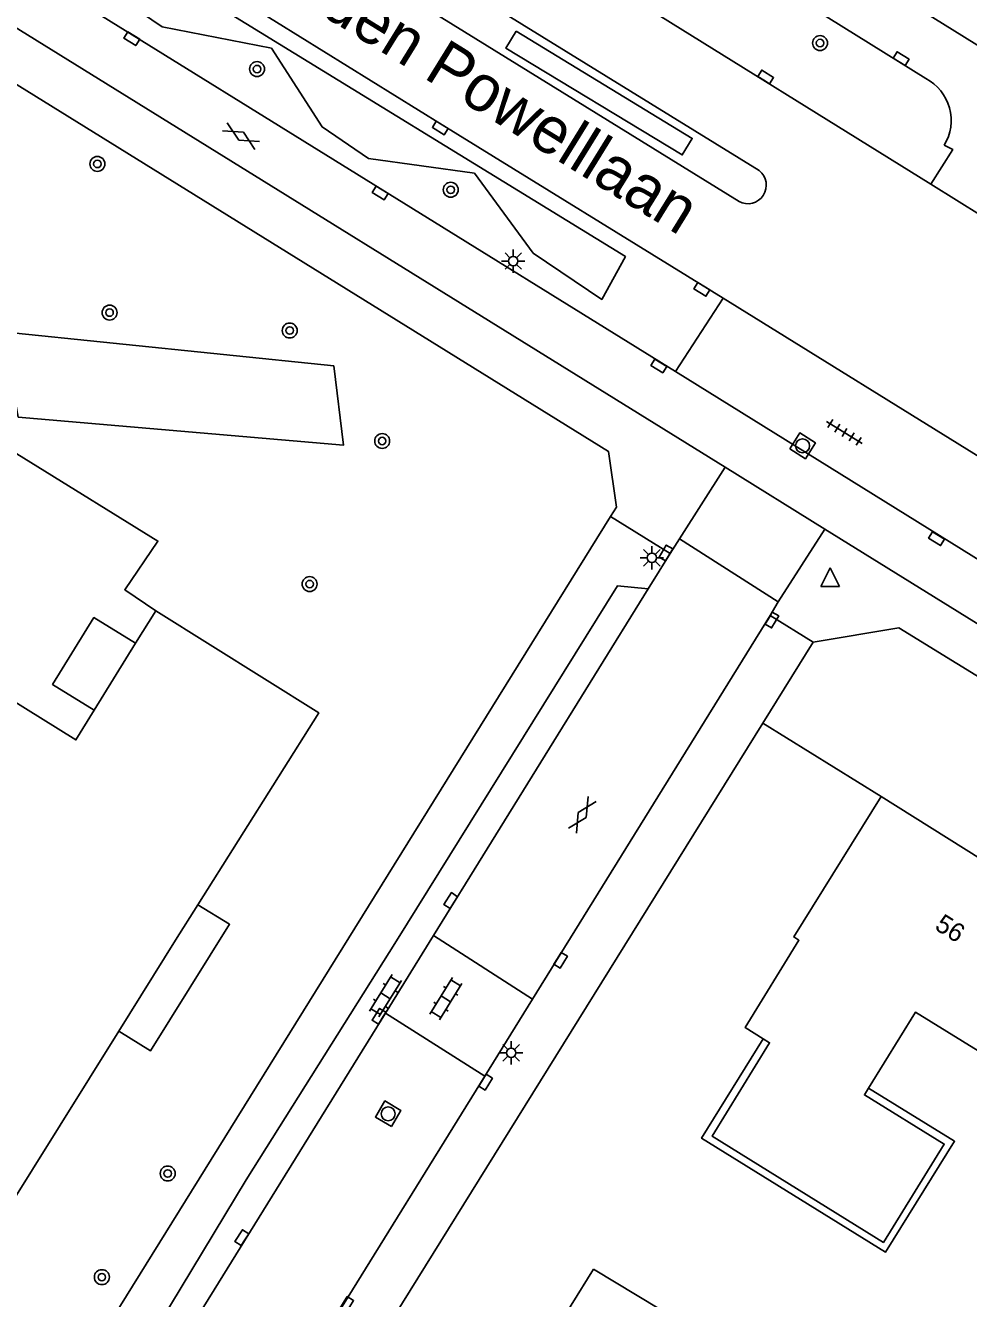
# Model space of a CAD drawing. Extents: x 131000 to 133014, y 396499 to 399001.
# Drawn here: x 131078.8 to 131129.3, y 398230.7 to 398298.9 of the extents above; entities that cross this region are included whole.
import ezdxf

# ---------------------------------------------------------------- set-up
doc = ezdxf.new("R2010")
doc.units = 0
for name, color, linetype in [('gg-anno-huisnummerreeks BGT', 7, 'Continuous'), ('gg-anno-openbare ruimte label', 7, 'Continuous'), ('gg-bbg-gedigitaliseerde bebouwing', 7, 'Continuous'), ('gg-bbg-hoofdgebouw', 7, 'Continuous'), ('gg-bbg-luifel en loopbrug', 7, 'Continuous'), ('gg-knt-verharding', 7, 'Continuous'), ('gt-grn-groengrens', 7, 'Continuous'), ('gt-grn-vlakafsluiter', 7, 'Continuous'), ('gt-grn-weggrens', 7, 'Continuous'), ('gt-symb-boom', 7, 'Continuous'), ('gt-symb-gesloten verharding', 7, 'Continuous'), ('gt-symb-klinker verharding', 7, 'Continuous'), ('gt-symb-kolk', 7, 'Continuous'), ('gt-symb-lichtmast', 7, 'Continuous'), ('gt-symb-rioolschacht', 7, 'Continuous'), ('gt-symb-tegel verharding', 7, 'Continuous'), ('gt-symb-waterafsluiter', 7, 'Continuous')]:
    doc.layers.add(name, color=color, linetype=linetype)

# ---------------------------------------------------------------- blocks, each defined once
blk = doc.blocks.new('gt0-RS')
at = {"layer": 'gt-symb-rioolschacht'}
blk.add_lwpolyline([(-0.5, -0.5), (0.5, -0.5), (0.5, 0.5), (-0.5, 0.5)], close=True, dxfattribs=at)
blk.add_circle((0, 0), 0.375, dxfattribs=at)
blk = doc.blocks.new('gt0-KOLK')
at = {"layer": 'gt-symb-kolk'}
blk.add_lwpolyline([(0, 0), (0.375, 0), (0.375, 0.4), (-0.375, 0.4), (-0.375, 0), (0, 0)], dxfattribs=at)
blk = doc.blocks.new('gt0-LMAST')
at = {"layer": 'gt-symb-lichtmast'}
for p, q in [((-0.182, 0.173), (-0.447, 0.438)), ((-0.005, 0.246), (-0.005, 0.621)), ((0.172, 0.173), (0.437, 0.438)), ((-0.255, -0.004), (-0.63, -0.004)), ((-0.182, -0.181), (-0.447, -0.446)), ((-0.005, -0.254), (-0.005, -0.629)), ((0.437, -0.446), (0.172, -0.181)), ((0.245, -0.004), (0.62, -0.004))]:
    blk.add_line(p, q, dxfattribs=at)
blk.add_circle((-0.005, -0.004), 0.25, dxfattribs=at)
blk = doc.blocks.new('gt0-KL1')
at = {"layer": 'gt-symb-klinker verharding'}
for p, q in [((-1.15, 0.3), (1.15, 0.3)), ((-1, -0.3), (-1, 0.3)), ((-0.5, 0.3), (-0.5, 0.45)), ((0, -0.3), (0, 0.3)), ((0.5, 0.3), (0.5, 0.45)), ((1, -0.3), (1, 0.3)), ((-1.15, -0.3), (1.15, -0.3)), ((-0.5, -0.45), (-0.5, -0.3)), ((0.5, -0.45), (0.5, -0.3))]:
    blk.add_line(p, q, dxfattribs=at)
blk = doc.blocks.new('gt0-BOOM')
at = {"layer": 'gt-symb-boom'}
for radius in [0.4, 0.2]:
    blk.add_circle((0, 0), radius, dxfattribs=at)
blk = doc.blocks.new('gt0-GESVH1')
at = {"layer": 'gt-symb-gesloten verharding'}
for p, q in [((-0.992, -0.261), (0.008, 0.239)), ((0.008, -0.261), (-0.992, 0.239)), ((0.008, 0.239), (1.008, -0.261)), ((1.008, 0.239), (0.008, -0.261))]:
    blk.add_line(p, q, dxfattribs=at)
blk = doc.blocks.new('gt0-WAFSL')
at = {"layer": 'gt-symb-waterafsluiter'}
for p, q in [((-0.5, -0.333), (0, 0.667)), ((0, 0.667), (0.5, -0.333)), ((0.5, -0.333), (-0.5, -0.333))]:
    blk.add_line(p, q, dxfattribs=at)
blk = doc.blocks.new('gt0-TEG1')
at = {"layer": 'gt-symb-tegel verharding'}
for p, q in [((-1.125, 0), (1.125, 0)), ((-0.9, -0.25), (-0.9, 0.25)), ((-0.45, -0.25), (-0.45, 0.25)), ((0, -0.25), (0, 0.25)), ((0.45, -0.25), (0.45, 0.25)), ((0.9, -0.25), (0.9, 0.25))]:
    blk.add_line(p, q, dxfattribs=at)

msp = doc.modelspace()

# ---------------------------------------------------------------- linework, layer by layer
at = {"layer": 'gg-bbg-gedigitaliseerde bebouwing'}
msp.add_lwpolyline([(131109.251, 398232.28), (131124.487, 398223.09), (131122.017, 398219.267), (131117.253, 398222.262), (131111.657, 398213.359), (131106.866, 398216.391), (131106.701, 398216.13)], dxfattribs=at)
at = {"layer": 'gg-bbg-hoofdgebouw'}
for p, q in [((131085.814, 398267.548), (131084.739, 398265.809)), ((131084.739, 398265.809), (131082.525, 398262.226))]:
    msp.add_line(p, q, dxfattribs=at)
for points in [[(131082.525, 398262.226), (131081.543, 398260.637), (131068.702, 398268.613), (131066.89, 398265.707)], [(131088.07, 398251.799), (131094.541, 398262.077), (131085.814, 398267.548)], [(131124.651, 398257.6), (131119.971, 398250.08), (131120.251, 398249.9), (131117.361, 398245.23), (131118.34, 398244.622)], [(131140.501, 398248.55), (131136.721, 398250.88), (131137.051, 398251.43), (131136.121, 398251.99), (131135.421, 398250.83), (131124.651, 398257.6)], [(131083.835, 398245.034), (131086.881, 398249.91), (131088.07, 398251.799)], [(131140.501, 398248.55), (131135.482, 398240.495), (131126.486, 398246.044), (131123.976, 398241.975)], [(131083.835, 398245.034), (131076.061, 398232.59), (131075.976, 398232.643)], [(131118.34, 398244.622), (131118.674, 398244.415), (131115.597, 398239.414), (131124.768, 398233.712), (131128.026, 398238.987), (131123.757, 398241.62), (131123.976, 398241.975)], [(131106.701, 398216.13), (131105.291, 398217), (131105.461, 398217.28), (131102.811, 398218.92), (131103.031, 398219.19), (131103.801, 398218.72), (131108.981, 398227.13), (131106.861, 398228.43), (131109.251, 398232.28)]]:
    msp.add_lwpolyline(points, dxfattribs=at)
at = {"layer": 'gg-bbg-luifel en loopbrug'}
for points in [[(131084.739, 398265.809), (131082.506, 398267.189), (131080.29, 398263.607), (131082.525, 398262.226)], [(131118.34, 398244.622), (131115.034, 398239.297), (131124.889, 398233.197), (131128.581, 398239.135), (131123.976, 398241.975)]]:
    msp.add_lwpolyline(points, dxfattribs=at)
at = {"layer": 'gg-knt-verharding'}
for p, q in [((131127.317, 398290.398), (131070.381, 398325.809)), ((131067.778, 398322.251), (131118.124, 398291.126)), ((131042.931, 398320.727), (131116.295, 398275.235)), ((131066.768, 398320.593), (131117.041, 398289.469)), ((131061.936, 398312.444), (131113.644, 398280.363)), ((131127.317, 398290.398), (131130.057, 398288.694)), ((131113.644, 398280.363), (131116.193, 398284.302)), ((131134.191, 398273.119), (131116.193, 398284.302)), ((131113.644, 398280.363), (131130.12, 398270.118)), ((131116.295, 398275.235), (131121.64, 398271.92)), ((131075.354, 398216.531), (131110.167, 398272.602)), ((131113.356, 398270.622), (131113.848, 398271.413)), ((131113.848, 398271.413), (131119.145, 398268.022)), ((131121.64, 398271.92), (131148.86, 398255.041)), ((131112.177, 398268.728), (131113.356, 398270.622)), ((131100.684, 398250.16), (131112.177, 398268.728)), ((131119.145, 398268.022), (131118.702, 398267.304)), ((131118.702, 398267.304), (131105.986, 398246.737)), ((131121.011, 398265.87), (131118.318, 398261.536)), ((131118.318, 398261.536), (131074.509, 398191.048)), ((131100.684, 398250.16), (131098.112, 398246.004)), ((131105.986, 398246.737), (131100.684, 398250.16)), ((131105.986, 398246.737), (131103.439, 398242.623)), ((131085.089, 398224.964), (131098.112, 398246.004)), ((131098.112, 398246.004), (131103.439, 398242.623)), ((131103.439, 398242.623), (131070.332, 398189.147))]:
    msp.add_line(p, q, dxfattribs=at)
for points in [[(131074.384, 398332.289), (131162.579, 398277.482), (131165.173, 398275.933), (131166.026, 398275.366)], [(131072.815, 398329.763), (131077.894, 398326.646), (131101.741, 398311.829), (131127.046, 398296.059)], [(131116.193, 398284.302), (131101.155, 398293.584), (131064.399, 398316.378)], [(131110.167, 398272.602), (131110.473, 398273.095), (131110.052, 398276.089), (131063.956, 398304.689)], [(131128.03, 398292.496), (131128.483, 398292.254), (131127.317, 398290.398)], [(131056.561, 398255.467), (131060.246, 398261.385), (131059.736, 398261.688), (131064.237, 398268.957), (131064.746, 398268.612), (131065.863, 398270.406), (131066.239, 398270.172), (131072.313, 398279.7), (131085.931, 398271.28), (131084.159, 398268.673), (131085.814, 398267.548)], [(131112.177, 398268.728), (131110.529, 398268.881), (131098.707, 398249.871), (131090.662, 398237.072), (131084.269, 398226.473), (131085.089, 398224.964)], [(131159.061, 398246.05), (131125.601, 398266.63), (131121.011, 398265.87)]]:
    msp.add_lwpolyline(points, dxfattribs=at)
for centre, radius, start, end in [((131125.846, 398293.81), 2.549, 328.95679, 61.9205), ((131117.506, 398290.348), 0.994, 242.11901, 51.54447)]:
    msp.add_arc(centre, radius, start, end, dxfattribs=at)
at = {"layer": 'gt-grn-groengrens'}
for points in [[(131064.62, 398312.133), (131073.544, 398306.743), (131078.613, 398305.777), (131081.027, 398302.338), (131086.157, 398298.837), (131092.011, 398297.691), (131094.727, 398293.466), (131097.201, 398291.777), (131102.874, 398290.992), (131106.012, 398286.707), (131109.693, 398284.233), (131110.961, 398286.526), (131065.578, 398314.407), (131064.62, 398312.133)], [(131105.117, 398298.606), (131104.565, 398297.685), (131113.999, 398291.965), (131114.538, 398292.853), (131105.117, 398298.606)], [(131077.622, 398282.488), (131095.349, 398280.666), (131095.873, 398276.426), (131078.459, 398277.923), (131077.622, 398282.488)], [(131088.07, 398251.799), (131089.77, 398250.759), (131085.532, 398243.975), (131083.835, 398245.034)]]:
    msp.add_lwpolyline(points, dxfattribs=at)
at = {"layer": 'gt-grn-vlakafsluiter'}
msp.add_line((131118.318, 398261.536), (131124.651, 398257.6), dxfattribs=at)
at = {"layer": 'gt-grn-weggrens'}
for p, q in [((131113.848, 398271.413), (131116.295, 398275.235)), ((131110.167, 398272.602), (131113.356, 398270.622)), ((131119.145, 398268.022), (131121.64, 398271.92)), ((131118.702, 398267.304), (131121.011, 398265.87))]:
    msp.add_line(p, q, dxfattribs=at)

# ---------------------------------------------------------------- block references
at = {"layer": 'gt-symb-boom'}
for p in [(131121.377, 398297.961), (131091.239, 398296.567), (131082.693, 398291.488), (131101.608, 398290.102), (131083.345, 398283.524), (131092.987, 398282.563), (131097.938, 398276.644), (131094.055, 398268.98), (131086.457, 398237.407), (131082.932, 398231.855)]:
    msp.add_blockref('gt0-BOOM', p, dxfattribs=at)
at = {"layer": 'gt-symb-gesloten verharding'}
for p, rotation in [((131090.386, 398292.961), 150.07751301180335), ((131108.636, 398256.616), 58.20108717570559)]:
    msp.add_blockref('gt0-GESVH1', p, dxfattribs=dict(at, rotation=rotation))
at = {"layer": 'gt-symb-klinker verharding', "rotation": 58.2498030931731}
for p in [(131098.115, 398246.927), (131101.348, 398246.769)]:
    msp.add_blockref('gt0-KL1', p, dxfattribs=at)
at = {"layer": 'gt-symb-kolk'}
for p, rotation in [((131084.64, 398298.361), 148.20108717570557), ((131125.613, 398296.955), -31.877816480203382), ((131118.36, 398295.975), -31.926455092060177), ((131101.155, 398293.584), 148.27993989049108), ((131097.935, 398290.099), 148.122183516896), ((131115.153, 398284.937), 148.58402124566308), ((131112.85, 398280.835), 148.1221835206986), ((131127.72, 398271.583), 148.04322917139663), ((131113.298, 398270.542), 58.99693247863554), ((131118.63, 398267.161), -120.8752916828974), ((131101.776, 398251.92), 57.29577420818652), ((131107.318, 398248.932), -121.79891282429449), ((131097.938, 398245.723), 58.24182685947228), ((131103.302, 398242.402), -121.75817314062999), ((131090.593, 398233.861), 57.86710413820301), ((131095.872, 398230.492), -121.75019690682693)]:
    msp.add_blockref('gt0-KOLK', p, dxfattribs=dict(at, rotation=rotation))
at = {"layer": 'gt-symb-lichtmast'}
for p in [(131104.961, 398286.289), (131112.381, 398270.392), (131104.848, 398243.874)]:
    msp.add_blockref('gt0-LMAST', p, dxfattribs=at)
at = {"layer": 'gt-symb-rioolschacht'}
for p, rotation in [((131120.443, 398276.386), -32.497571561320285), ((131098.258, 398240.605), 59.12470831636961)]:
    msp.add_blockref('gt0-RS', p, dxfattribs=dict(at, rotation=rotation))
at = {"layer": 'gt-symb-tegel verharding', "rotation": 148.0735449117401}
msp.add_blockref('gt0-TEG1', (131122.686, 398277.101), dxfattribs=at)
at = {"layer": 'gt-symb-waterafsluiter'}
msp.add_blockref('gt0-WAFSL', (131121.913, 398269.18), dxfattribs=at)

# ---------------------------------------------------------------- texts
at = {"layer": 'gg-anno-huisnummerreeks BGT'}
msp.add_text('56', height=1, rotation=327.9, dxfattribs=at).set_placement((131127.46, 398250.519))
at = {"layer": 'gg-anno-openbare ruimte label'}
msp.add_text('Baden Powelllaan', height=2.5, rotation=328.3, dxfattribs=at).set_placement((131091.074, 398301.694))

doc.saveas('drawing.dxf')
